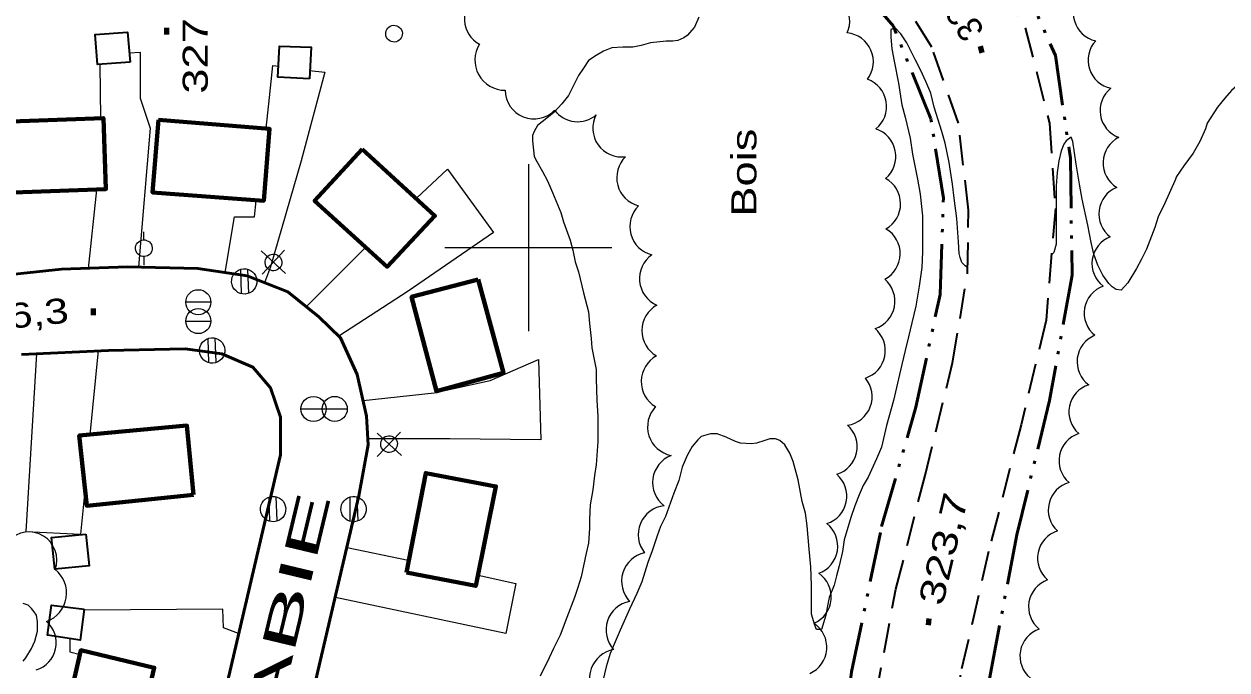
# Model space of a CAD drawing. Extents: x 240591 to 242335, y 5323482 to 5326937.
# Drawn here: x 241139.6 to 241283.6, y 5325349.4 to 5325426.8 of the extents above; entities that cross this region are included whole.
import ezdxf
from ezdxf.enums import TextEntityAlignment as Align

# ---------------------------------------------------------------- set-up
doc = ezdxf.new("R2010")
doc.units = 0
doc.header["$LTSCALE"] = 1.2
for name, pattern in [('DASH_DOUBLE_DOT', [9.2, 5, -1.2, 0.3, -1.2, 0.3, -1.2]), ('LONG_DASHED', [7.5, 6, -1.5]), ('MEDIUM_DASHED', [4.5, 3, -1.5])]:
    doc.linetypes.add(name, pattern=pattern)
for name, color, linetype, lineweight in [('19', 7, 'Continuous', 13), ('2', 7, 'Continuous', 13), ('21', 7, 'Continuous', 53), ('3', 7, 'Continuous', 140), ('31', 7, 'Continuous', 70), ('36', 7, 'Continuous', 13), ('4', 7, 'DASH_DOUBLE_DOT', 53), ('44', 7, 'Continuous', 25), ('61', 7, 'Continuous', 13)]:
    doc.layers.add(name, color=color, linetype=linetype, lineweight=lineweight)

msp = doc.modelspace()

# ---------------------------------------------------------------- linework, layer by layer
at = {"layer": '19'}
for p, q in [((241148.8, 5325415.5), (241148.7, 5325421.9)), ((241147.3, 5325397.5), (241148.3, 5325406.9)), ((241173.4, 5325392.9), (241180.5, 5325400)), ((241147.5, 5325377.6), (241148.5, 5325387.7)), ((241178.3, 5325364.1), (241185.6, 5325362.6))]:
    msp.add_line(p, q, dxfattribs=at)
for points in [[(241152.2, 5325423.3), (241153.5, 5325423.4), (241153.5, 5325417.9), (241154.7, 5325414.3), (241153.3, 5325397.7)], [(241173.8, 5325421.2), (241175.6, 5325421), (241172.8, 5325410.4), (241169.1, 5325397.7), (241168.4, 5325395.8)], [(241168.6, 5325414.3), (241168.9, 5325417.2), (241169.4, 5325421.8), (241170.1, 5325421.7)], [(241186.6, 5325405.9), (241190.3, 5325409.4), (241195.8, 5325401.8), (241185.6, 5325394.8), (241177.3, 5325389.4)], [(241163.7, 5325397), (241164.8, 5325403.7), (241167.2, 5325403.7), (241167.4, 5325405.6)], [(241141.1, 5325387.3), (241139.8, 5325366), (241146.4, 5325365.7), (241146.9, 5325370.9)], [(241180.2, 5325381.7), (241188.7, 5325382.6), (241195.4, 5325384.1), (241201.2, 5325386.6), (241201.5, 5325377), (241190.6, 5325377.1), (241180.7, 5325377.1)], [(241194, 5325360.8), (241198.5, 5325359.8), (241197.3, 5325353.8), (241176.9, 5325358.1)], [(241165.3, 5325353.8), (241163.5, 5325354.5), (241163.4, 5325356.7), (241146.8, 5325356.6)], [(241145.1, 5325353.2), (241145.1, 5325351.6), (241146.3, 5325351.3)]]:
    msp.add_lwpolyline(points, dxfattribs=at)
at = {"layer": '2'}
for points in [[(241220.4, 5325427.6), (241219.9, 5325426.4), (241219, 5325425.4), (241218.6, 5325425.1), (241217.9, 5325424.8), (241217.3, 5325424.7), (241216.5, 5325424.7), (241214.6, 5325424.5), (241213.5, 5325424.2), (241212.5, 5325424), (241211.3, 5325424), (241210, 5325423.9), (241209, 5325423.5), (241208.1, 5325423), (241207.2, 5325422.4), (241206.6, 5325421.5), (241206, 5325420.6), (241205.4, 5325419.4), (241204.8, 5325418.2), (241204, 5325417.2), (241203.1, 5325416.2), (241202.2, 5325415.5), (241201.1, 5325414.6), (241200.7, 5325413.9), (241200.5, 5325413.4), (241200.5, 5325412.8), (241200.7, 5325410.9), (241201, 5325410.3), (241201.7, 5325409.1), (241202.3, 5325408), (241202.9, 5325406.6), (241203.9, 5325404.2), (241204.2, 5325403.1), (241205, 5325400.9), (241205.3, 5325399.7), (241205.6, 5325398.3), (241206, 5325397.1), (241206.6, 5325394.6), (241207.2, 5325392.3), (241207.3, 5325390.9), (241207.5, 5325389.1), (241207.6, 5325388), (241208.1, 5325385.4), (241208.1, 5325384.3), (241208.2, 5325381.7), (241208.3, 5325379.8), (241208.3, 5325376.8), (241208.1, 5325374), (241207.9, 5325372.7), (241207.7, 5325371), (241207.4, 5325369.2), (241207.3, 5325367.5), (241207.3, 5325366.4), (241207.2, 5325364.6), (241206.9, 5325363.4), (241206.3, 5325360.6), (241205.9, 5325359.3), (241205.5, 5325358.1), (241204.6, 5325355.7), (241203.8, 5325353.6), (241203, 5325352), (241202.5, 5325350.9), (241201.4, 5325348.7)], [(241252.6, 5325397.6), (241252.3, 5325397.8), (241251.9, 5325398.2), (241251.7, 5325398.8), (241251.6, 5325399.3), (241251.5, 5325400.7), (241251.3, 5325403.5), (241251, 5325405.9), (241250.8, 5325407.6), (241250.4, 5325410.2), (241249.9, 5325412.5), (241249.5, 5325413.9), (241248.6, 5325416.8), (241248.2, 5325418.5), (241247.6, 5325419.9), (241247, 5325421.2), (241246.3, 5325422.5), (241245.3, 5325424.5), (241244.6, 5325425.6), (241243.9, 5325426.3), (241243.4, 5325426.1), (241243.4, 5325425.2), (241243.5, 5325423.8), (241243.8, 5325422.3), (241244.3, 5325419.7), (241244.7, 5325417.1), (241245.1, 5325415.6), (241245.7, 5325413.1), (241246, 5325411.2), (241246.6, 5325408.2), (241246.9, 5325406.4), (241247.2, 5325403.8), (241247.2, 5325402.2), (241247.2, 5325399.5), (241247.1, 5325397.6), (241246.8, 5325395.4), (241246.4, 5325393), (241245.9, 5325391), (241245.5, 5325389.3), (241245.1, 5325387.7), (241244.7, 5325386), (241244.3, 5325384.3), (241243.7, 5325381.7), (241242.9, 5325378.7), (241242.3, 5325376.1), (241241.7, 5325374.7), (241240.7, 5325372.5), (241240.1, 5325371.5), (241239.6, 5325370.4), (241239.1, 5325369.1), (241238.6, 5325367.7), (241237.8, 5325365), (241237.6, 5325363.6), (241237.2, 5325361.9), (241236.9, 5325360.7), (241236.6, 5325359.6), (241236, 5325358.1), (241235.8, 5325357.1), (241235.6, 5325356), (241235.1, 5325354.3), (241234.5, 5325354.3), (241234.3, 5325354.8)], [(241277.4, 5325408), (241276.2, 5325405.3), (241275.4, 5325403.7), (241275, 5325402.4), (241274, 5325399.8), (241273.4, 5325398.6), (241272.8, 5325397.5), (241271.8, 5325395.8), (241271, 5325394.9), (241270.4, 5325395), (241269.9, 5325395.3), (241269.5, 5325395.7), (241268.8, 5325396.7), (241268.2, 5325397.9), (241267.7, 5325399.2), (241267.4, 5325400.6), (241267, 5325402.7), (241266.3, 5325405.8), (241266, 5325407.6), (241265.6, 5325410), (241265.2, 5325412.7), (241265, 5325413.2), (241264.4, 5325412.8), (241264.1, 5325412.4), (241263.8, 5325411.6), (241263.5, 5325410.4), (241263.3, 5325409), (241263.2, 5325407.4), (241263.2, 5325405.9), (241263.2, 5325403), (241263.2, 5325400.4), (241262.9, 5325399.4), (241262.7, 5325399.2)], [(241234.3, 5325354.8), (241233.9, 5325356.1), (241233.9, 5325357.5), (241233.9, 5325359.6), (241233.8, 5325361.8), (241233.6, 5325363.9), (241233.4, 5325366.7), (241233.2, 5325368.2), (241232.8, 5325369.6), (241232.3, 5325372.2), (241231.7, 5325374.4), (241231.3, 5325375.4), (241230.7, 5325376.4), (241230.1, 5325376.9), (241229.6, 5325377.1), (241228.9, 5325377.1), (241228.3, 5325376.9), (241227.3, 5325376.6), (241226.7, 5325376.5), (241225.4, 5325376.6), (241224.8, 5325376.8), (241223.7, 5325377.3), (241222.6, 5325377.7), (241221.8, 5325377.7), (241220.7, 5325377.4), (241220.3, 5325377), (241219.6, 5325376.2), (241219, 5325375.1), (241218.4, 5325373.7), (241218, 5325372.1), (241217.4, 5325370.6), (241216.4, 5325367.8), (241215.8, 5325366.6), (241215.4, 5325365.5), (241214.8, 5325363.7), (241214.3, 5325362.3), (241213.6, 5325360), (241213, 5325358.6), (241212.1, 5325356.7), (241211, 5325354.2), (241209.8, 5325351.4), (241209.3, 5325349.8), (241208.7, 5325347.3)], [(241139.5, 5325350.5), (241139.8, 5325350.9), (241140.5, 5325352), (241140.9, 5325352.9), (241141.2, 5325354.1), (241141.2, 5325355.2), (241141.1, 5325356), (241140.8, 5325356.4), (241140.5, 5325356.8), (241140.1, 5325357.2), (241139.5, 5325357.4)]]:
    msp.add_lwpolyline(points, dxfattribs=at)
at = {"layer": '2', "linetype": 'LONG_DASHED'}
msp.add_lwpolyline([(241295.8, 5325427.5), (241294.7, 5325426.4), (241293.6, 5325425.2), (241292.4, 5325424.3), (241291.5, 5325423.4), (241290.5, 5325422.6), (241289.4, 5325422.1), (241288.1, 5325421.6), (241287.1, 5325421), (241286.1, 5325420.4), (241285.2, 5325419.7), (241284.2, 5325418.8), (241283.4, 5325417.9), (241282.5, 5325416.8), (241281.3, 5325414.9), (241281.1, 5325414.2), (241280.4, 5325412.7), (241279.6, 5325411.3), (241278.5, 5325409.8), (241277.6, 5325408.5), (241277.4, 5325408)], dxfattribs=at)
at = {"layer": '21', "linetype": 'MEDIUM_DASHED', "lineweight": 35}
for points in [[(241199.9, 5325463), (241208.3, 5325462.3), (241220.4, 5325459.9), (241231, 5325455.8), (241239, 5325451.2), (241247.1, 5325444), (241254.3, 5325435.6), (241259.5, 5325426.3), (241262.4, 5325414.9), (241263.1, 5325404.7), (241262, 5325391.3), (241259, 5325378.8), (241255.1, 5325363.6), (241251.7, 5325348.8), (241251.7, 5325348.6)], [(241255.1, 5325252.2), (241248.2, 5325274.5), (241244.6, 5325287.7), (241242.1, 5325299.3), (241241, 5325308.2), (241240, 5325321), (241240.2, 5325333.5), (241241.6, 5325346.2), (241244, 5325359.1), (241247.5, 5325372.7), (241250.8, 5325386.2), (241252.6, 5325397), (241252.7, 5325404.5), (241251.5, 5325414.9), (241248.3, 5325424), (241243, 5325432.5)]]:
    msp.add_lwpolyline(points, dxfattribs=at)
at = {"layer": '21'}
for points in [[(241134.3, 5325396.4), (241144.1, 5325397.4), (241152, 5325397.7), (241160.4, 5325397.5), (241166.3, 5325396.6), (241171.2, 5325394.7), (241174.9, 5325391.7), (241177.5, 5325389.2), (241179.5, 5325384.8), (241180.6, 5325379.8), (241180.8, 5325376.4), (241179.7, 5325370.3), (241174.5, 5325348.1), (241168.8, 5325323.8), (241167, 5325319.6), (241163.8, 5325315.6), (241160.7, 5325313), (241156.9, 5325311), (241152, 5325310.2), (241144.6, 5325309.7), (241137.1, 5325308.8)], [(241134.4, 5325318.3), (241142.8, 5325319.4), (241150.2, 5325319.7), (241154.7, 5325320.7), (241157, 5325322.3), (241158.5, 5325324.8), (241160, 5325331.1), (241170.3, 5325375.2), (241170.3, 5325379.7), (241169.1, 5325383.2), (241167, 5325385.7), (241163.3, 5325387.3), (241158.9, 5325387.9), (241149.7, 5325387.7), (241139.3, 5325387.2)]]:
    msp.add_lwpolyline(points, dxfattribs=at)
at = {"layer": '3'}
for p, q in [((241156.7, 5325425.5), (241156.7, 5325426.3)), ((241254.1, 5325424.1), (241254.3, 5325423.3)), ((241147.9, 5325391.9), (241147.9, 5325392.7)), ((241247.9, 5325354.8), (241248, 5325355.6))]:
    msp.add_line(p, q, dxfattribs=at)
at = {"layer": '31', "lineweight": 35}
for points in [[(241152.3, 5325422.2), (241148.4, 5325421.9), (241148.1, 5325425.5), (241152, 5325425.8)], [(241173.8, 5325420.2), (241170, 5325420.4), (241170.2, 5325424.1), (241174, 5325424)], [(241147, 5325365.7), (241147.4, 5325361.9), (241143.3, 5325361.5), (241142.9, 5325365.3)], [(241146.8, 5325356.7), (241146.3, 5325353), (241142.4, 5325353.6), (241142.9, 5325357.2)]]:
    msp.add_lwpolyline(points, close=True, dxfattribs=at)
at = {"layer": '31'}
for points in [[(241135.8, 5325415), (241149.1, 5325415.5), (241149.4, 5325407), (241136.1, 5325406.5)], [(241155.7, 5325415.3), (241169, 5325414.2), (241168.3, 5325405.6), (241155, 5325406.6)], [(241180.1, 5325411.8), (241188.8, 5325403.8), (241183.1, 5325397.7), (241174.4, 5325405.6)], [(241194, 5325396.2), (241197, 5325385), (241189, 5325382.8), (241186, 5325394.1)], [(241159.9, 5325370.4), (241147.1, 5325369.1), (241146.2, 5325377.5), (241159.1, 5325378.7)], [(241185.4, 5325361.1), (241187.7, 5325373), (241196.1, 5325371.4), (241193.7, 5325359.5)], [(241143.4, 5325338.7), (241146.4, 5325351.8), (241155.2, 5325349.7), (241152.1, 5325336.6)]]:
    msp.add_lwpolyline(points, close=True, dxfattribs=at)
at = {"layer": '36'}
for p, q in [((241153.9, 5325401.9), (241153.9, 5325400.9)), ((241154, 5325397.9), (241154, 5325398.9)), ((241170.9, 5325396.9), (241168, 5325399.6)), ((241168.1, 5325396.8), (241170.8, 5325399.7)), ((241165.5, 5325397.4), (241165.6, 5325394.5)), ((241166.5, 5325394.5), (241166.4, 5325397.4)), ((241159, 5325393.5), (241162, 5325393.5)), ((241159, 5325391.2), (241162, 5325391.2)), ((241161.6, 5325389.1), (241161.7, 5325386.2)), ((241162.6, 5325386.3), (241162.5, 5325389.2)), ((241172.8, 5325380.7), (241175.8, 5325380.7)), ((241175.3, 5325380.7), (241178.3, 5325380.7)), ((241181.9, 5325375), (241184.7, 5325377.9)), ((241184.8, 5325375.1), (241181.9, 5325377.8)), ((241168.9, 5325370.1), (241169, 5325367.2)), ((241169.9, 5325367.3), (241169.8, 5325370.2)), ((241178.6, 5325370.1), (241178.6, 5325367.2)), ((241179.6, 5325367.3), (241179.5, 5325370.2))]:
    msp.add_line(p, q, dxfattribs=at)
for centre in [(241160.469, 5325393.462), (241160.469, 5325391.202), (241174.259, 5325380.682), (241176.809, 5325380.692)]:
    msp.add_circle(centre, 1.5, dxfattribs=at)
for centre, major_axis in [((241183.903, 5325425.61), (0.261, -0.965)), ((241153.951, 5325399.919), (-0.261, 0.965)), ((241169.464, 5325398.227), (-0.261, 0.965)), ((241165.974, 5325395.957), (-0.396, 1.465)), ((241162.124, 5325387.687), (-0.396, 1.465)), ((241183.304, 5325376.477), (-0.261, 0.965)), ((241169.424, 5325368.697), (-0.396, 1.465)), ((241179.064, 5325368.697), (-0.396, 1.465))]:
    msp.add_ellipse(centre, major_axis=major_axis, ratio=0.99964, dxfattribs=at)
at = {"layer": '4'}
for points in [[(241203.9, 5325467.6), (241215.9, 5325465.2), (241227.9, 5325461.1), (241239.6, 5325454.5), (241250.2, 5325444.2), (241258, 5325434.5), (241263.1, 5325423), (241264.9, 5325410.7), (241265.1, 5325396.7), (241262.4, 5325381.7), (241258.5, 5325365.6), (241255.6, 5325350.5), (241253.5, 5325339), (241253.5, 5325328.3), (241253.8, 5325321.4), (241254.5, 5325316.6), (241251.8, 5325317.3)], [(241236.2, 5325316.6), (241236.1, 5325316.6), (241236.8, 5325333.2), (241238.7, 5325349.2), (241242.3, 5325366.6), (241246.4, 5325380.9), (241249.3, 5325394.4), (241249.7, 5325405.9), (241248.2, 5325415.4), (241243.7, 5325426.5), (241236, 5325435.5), (241226.8, 5325442.2), (241217, 5325446.7), (241207.1, 5325449.1), (241199.3, 5325450.2)]]:
    msp.add_lwpolyline(points, dxfattribs=at)
at = {"layer": '44'}
for centre, radius, start, end in [((241240.529, 5325410.914), 3.466, 310.29097, 71.99481), ((241268.132, 5325380.313), 3.413, 107.4134, 229.17543), ((241217.776, 5325378.553), 3.511, 136.7214, 258.73241), ((241266.956, 5325374.476), 3.421, 107.97709, 229.62877), ((241218.336, 5325371.872), 3.47, 111.05499, 233.03196), ((241216.644, 5325365.631), 3.491, 96.48651, 218.44699), ((241140.187, 5325362.629), 3.331, 339.64542, 137.62276), ((241214.637, 5325360.055), 3.482, 102.05993, 223.69304), ((241141.071, 5325358.631), 3.616, 289.86994, 51.74186), ((241212.776, 5325354.232), 3.48, 100.86191, 222.74466), ((241140.065, 5325352.681), 3.39, 287.06187, 48.76213), ((241210.794, 5325348.447), 3.471, 99.51729, 221.64449)]:
    msp.add_arc(centre, radius, start, end, dxfattribs=at)
for centre, major_axis, ratio, start_param, end_param in [((241235.005, 5325427.081), (2.746, 2.121), 0.99711, 5.2142124, 7.3353018), ((241195.784, 5325427.39), (-2.275, -2.598), 0.996135, 4.4724289, 6.5037039), ((241268.677, 5325428.116), (-3.295, -1.004), 0.99756, 5.2160076, 7.3401178), ((241237.846, 5325422.252), (-3.446, 0.356), 0.999984, 2.5926627, 4.7186985), ((241197.204, 5325422.449), (-3.165, -1.757), 0.999756, 5.2200394, 7.3489998), ((241270.436, 5325422.433), (-3.255, -1.056), 0.999192, 5.2208854, 7.3416111), ((241239.453, 5325416.903), (3.398, -0.558), 0.999962, 5.5483123, 7.6773449), ((241271.87, 5325416.4), (-3.369, -0.547), 0.999188, 5.2180656, 7.3402085), ((241200.656, 5325418.847), (0.245, -3.44), 0.999245, 4.6463803, 7.0161101), ((241205.896, 5325418.518), (-0.46, -3.419), 0.998011, 5.4859567, 7.1169022), ((241211.153, 5325414.301), (0.3, -3.442), 0.998208, 4.1467726, 6.337823), ((241272.243, 5325410.136), (-3.433, 0.136), 0.999861, 5.2209924, 7.3480272), ((241214.061, 5325408.374), (-3.369, -0.899), 0.998942, 5.2193754, 7.3412809), ((241241.122, 5325405.241), (-1.774, 2.957), 0.999995, 3.1160825, 5.2444348), ((241271.72, 5325404.023), (-3.39, 0.448), 0.999546, 5.2210959, 7.346114), ((241215.613, 5325402.512), (-3.415, -0.64), 0.999399, 5.2988493, 7.4266993), ((241241.072, 5325399.267), (3.331, -0.898), 0.999929, 5.457543, 7.5857985), ((241270.898, 5325398.093), (-3.378, 0.487), 0.999544, 5.2203045, 7.3461139), ((241216.759, 5325396.294), (-3.467, 0.031), 0.99969, 5.3287026, 7.4570599), ((241240.444, 5325393.576), (3.291, -1.032), 0.999686, 5.3335056, 7.456121), ((241269.969, 5325392.161), (-3.323, 0.792), 0.999119, 5.2860368, 7.4112985), ((241217.058, 5325390.059), (-3.454, 0.411), 0.999692, 5.3308712, 7.4589559), ((241239.295, 5325387.664), (3.386, -0.66), 0.999951, 5.2156364, 7.3453563), ((241269.125, 5325386.334), (-3.395, 0.419), 0.999978, 5.2237113, 7.3468894), ((241216.973, 5325383.959), (-3.266, 1.183), 0.999962, 5.546108, 7.6725976), ((241237.713, 5325382.154), (3.225, -1.228), 0.999978, 5.2235309, 7.3480941), ((241235.933, 5325376.16), (-2.562, 2.307), 0.999984, 2.5974254, 4.7201747), ((241234.698, 5325370.242), (-2.601, 2.252), 0.999984, 2.5891014, 4.7199561), ((241265.652, 5325368.589), (-3.313, 0.787), 0.999994, 5.2167915, 7.3447875), ((241233.601, 5325364.253), (-1.25, 3.209), 0.999995, 3.1134419, 5.2451579), ((241264.394, 5325362.821), (-3.354, 0.682), 0.99995, 5.2232518, 7.3471979), ((241232.824, 5325358.168), (3.383, -0.624), 0.999497, 5.3090841, 7.4385902), ((241263.305, 5325357.002), (2.648, -2.151), 0.999983, 2.5919786, 4.7187523), ((241232.282, 5325352.162), (3.438, -0.292), 0.998921, 5.2205222, 7.3458203), ((241262.274, 5325351.105), (-3.364, 0.603), 0.99995, 5.2186014, 7.3456745)]:
    msp.add_ellipse(centre, major_axis=major_axis, ratio=ratio, start_param=start_param, end_param=end_param, dxfattribs=at)
at = {"layer": '61'}
for points in [[(241200, 5325410), (241200, 5325400), (241200, 5325390)], [(241190, 5325400), (241200, 5325400), (241210, 5325400)]]:
    msp.add_lwpolyline(points, dxfattribs=at)

# ---------------------------------------------------------------- texts
at = {"layer": '21', "width": 2.25}
msp.add_text('QUABIE', height=4, rotation=76.555, dxfattribs=at).set_placement((241165.8, 5325325.9))
at = {"layer": '3'}
msp.add_text('325,1', height=2.999, rotation=123.274, dxfattribs=at).set_placement((241254.7, 5325426))
at = {"layer": '3', "width": 1.35}
msp.add_text('327,0', height=3, rotation=90, dxfattribs=at).set_placement((241161.6, 5325425.2), align=Align.CENTER)
at = {"layer": '3', "width": 1.3}
msp.add_text('326,3', height=3, rotation=6.207, dxfattribs=at).set_placement((241145.076, 5325391.044), align=Align.RIGHT)
at = {"layer": '3', "width": 1.35}
msp.add_text('323,7', height=2.999, rotation=76.72, dxfattribs=at).set_placement((241249.6, 5325357))
at = {"layer": '44', "width": 1.35}
msp.add_text('Bois', height=3, rotation=90, dxfattribs=at).set_placement((241227.3, 5325403.7))

doc.saveas('drawing.dxf')
